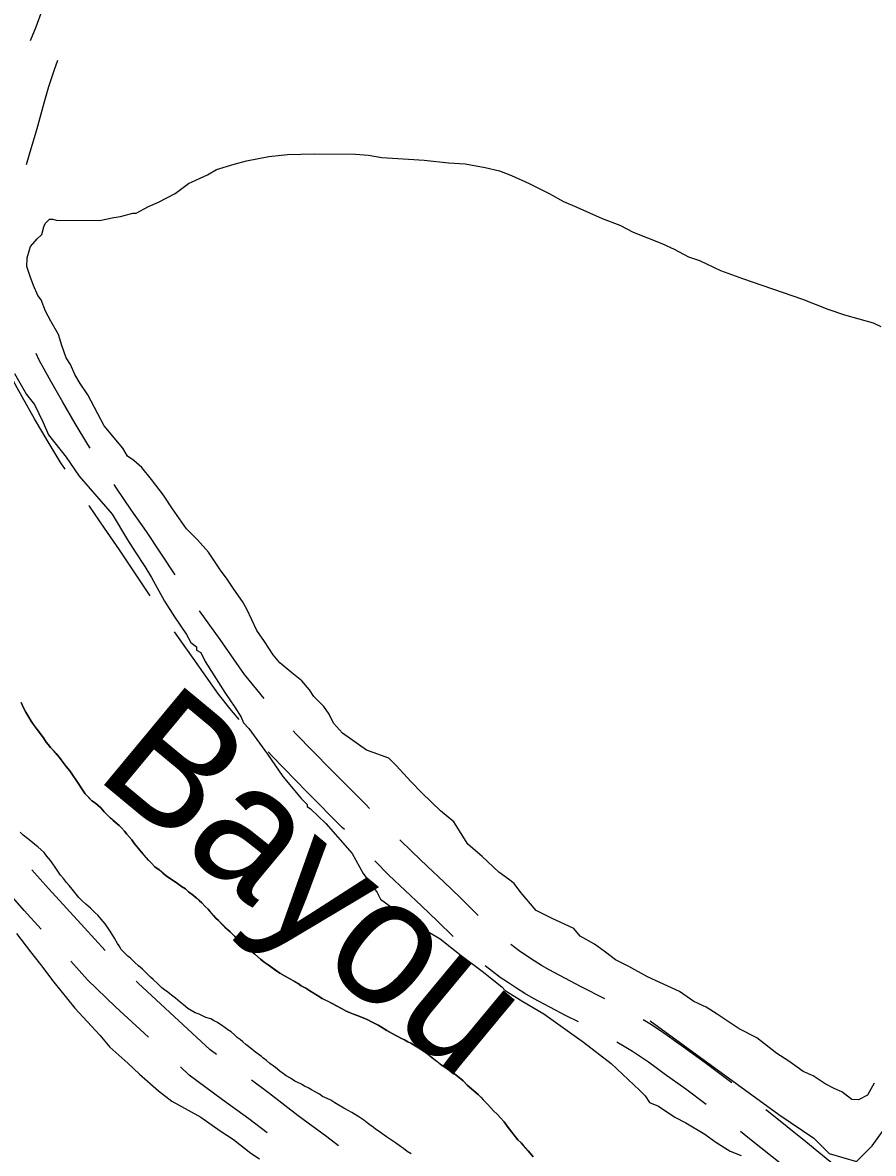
# Model space of a CAD drawing. Extents: x 3172231 to 3210228, y 940198 to 965780.
# Drawn here: x 3180183 to 3180964, y 956390 to 957429 of the extents above; entities that cross this region are included whole.
import ezdxf

# ---------------------------------------------------------------- set-up
doc = ezdxf.new("R2010")
doc.units = 0
for name, color, linetype in [('V-RIVR-IDEN', 7, 'Continuous'), ('V-ROAD-CNTR', 7, 'Continuous'), ('V-SITE-VEGE', 7, 'Continuous'), ('V-TOPO-SHOR', 7, 'Continuous')]:
    doc.layers.add(name, color=color, linetype=linetype)

msp = doc.modelspace()

# ---------------------------------------------------------------- linework, layer by layer
at = {"layer": 'V-ROAD-CNTR'}
for points in [[(3180190.058, 957412.129), (3180195.275, 957424.792), (3180201.129, 957440.427), (3180207.42, 957456.31), (3180214.009, 957472.072), (3180220.833, 957487.566), (3180228.267, 957504.519)], [(3180186.307, 957298.191), (3180189.198, 957307.607), (3180196.084, 957331.261), (3180202.576, 957354.811), (3180206.918, 957369.839), (3180211.75, 957384.536), (3180215.208, 957393.889)], [(3180244.964, 957037.871), (3180242.732, 957041.306), (3180231.17, 957060.45), (3180219.785, 957079.872), (3180208.661, 957099.446), (3180198.046, 957118.709), (3180195.379, 957124.653)], [(3180221.809, 957018.447), (3180217.308, 957025.374), (3180205.388, 957045.11), (3180193.803, 957064.874), (3180182.481, 957084.794), (3180171.449, 957104.814)], [(3180322.989, 956921.637), (3180296.508, 956961.192), (3180282.66, 956981.175), (3180269.12, 957001.135), (3180266.926, 957004.44)], [(3180299.873, 956902.239), (3180271.712, 956944.302), (3180257.916, 956964.211), (3180244.21, 956984.417), (3180243.8, 956985.035)], [(3180404.679, 956808.044), (3180397.782, 956816.196), (3180386.619, 956830.002), (3180364.091, 956862.17), (3180345.404, 956888.51)], [(3180381.706, 956788.75), (3180374.664, 956797.074), (3180362.639, 956811.944), (3180339.571, 956844.886), (3180322.352, 956869.156)], [(3180501.361, 956706.846), (3180497.893, 956710.506), (3180465.605, 956743.096), (3180433.738, 956775.552), (3180431.295, 956778.192)], [(3180478.348, 956687.517), (3180476.347, 956689.628), (3180444.245, 956722.03), (3180412.018, 956754.852), (3180408.297, 956758.875)], [(3180601.278, 956608.817), (3180599.439, 956610.668), (3180584.633, 956625.193), (3180569.641, 956639.53), (3180554.609, 956653.543), (3180540.117, 956667.395), (3180529.227, 956678.153)], [(3180200.003, 956596.168), (3180184.169, 956613.431), (3180158.931, 956642.075), (3180134.123, 956671.384)], [(3180578.228, 956589.451), (3180563.761, 956603.643), (3180549.045, 956617.716), (3180534.015, 956631.727), (3180519.209, 956645.879), (3180506.16, 956658.77)], [(3180258.556, 956576.657), (3180239.529, 956597.457), (3180206.481, 956633.489), (3180191.33, 956650.684)], [(3180717.445, 956532.18), (3180695.825, 956543.209), (3180666.408, 956558.805), (3180659.423, 956562.863), (3180652.462, 956567.156), (3180645.615, 956571.634), (3180638.889, 956576.296), (3180632.289, 956581.137), (3180631.003, 956582.133)], [(3180298.526, 956496.838), (3180268.29, 956524.857), (3180242.505, 956549.757), (3180227.026, 956566.677)], [(3180693.108, 956510.917), (3180681.981, 956516.593), (3180651.842, 956532.573), (3180644.013, 956537.121), (3180636.376, 956541.83), (3180628.857, 956546.748), (3180621.469, 956551.868), (3180614.225, 956557.181), (3180607.576, 956562.334)], [(3180360.774, 956481.104), (3180355.098, 956485.314), (3180288.908, 956546.651), (3180286.971, 956548.522)], [(3180834.008, 956455.083), (3180829.188, 956458.828), (3180809.416, 956473.551), (3180789.603, 956487.68), (3180782.266, 956493.148), (3180774.539, 956498.648), (3180766.688, 956503.975), (3180758.718, 956509.131), (3180752.506, 956512.954)], [(3180810.579, 956435.281), (3180791.746, 956449.305), (3180771.929, 956463.438), (3180764.602, 956468.898), (3180757.417, 956474.012), (3180750.116, 956478.965), (3180742.706, 956483.759), (3180735.19, 956488.385), (3180728.505, 956492.301)], [(3180407.309, 956409.022), (3180390.677, 956422.016), (3180366.48, 956439.517), (3180335.908, 956462.196), (3180327.865, 956469.649)], [(3180472.937, 956397.342), (3180462.032, 956405.515), (3180435.713, 956424.901), (3180408.709, 956445.998), (3180392.976, 956457.377)], [(3180942.827, 956367.018), (3180935.9, 956372.963), (3180901.857, 956400.903), (3180867.65, 956428.308), (3180865.32, 956430.196)], [(3180919.578, 956347.438), (3180916.612, 956349.983), (3180882.961, 956377.601), (3180848.826, 956404.948), (3180841.975, 956410.501)]]:
    msp.add_lwpolyline(points, dxfattribs=at)
at = {"layer": 'V-SITE-VEGE'}
for points in [[(3180370.738, 956917.587), (3180364.699, 956925.794), (3180353.635, 956942.194), (3180343.551, 956953.495), (3180333.454, 956963.776), (3180320.374, 956982.232), (3180312.333, 956994.533), (3180301.254, 957008.897), (3180292.185, 957020.188), (3180285.107, 957026.365), (3180279.031, 957030.496), (3180275.021, 957037.664), (3180257.881, 957058.197), (3180251.87, 957069.459), (3180242.857, 957086.863), (3180235.814, 957097.115), (3180230.794, 957105.311), (3180226.803, 957114.519), (3180222.782, 957120.667), (3180218.807, 957131.911), (3180215.844, 957142.128), (3180208.821, 957154.418), (3180203.81, 957163.632), (3180199.824, 957173.86), (3180196.806, 957177.962), (3180192.812, 957187.168), (3180189.828, 957195.345), (3180186.854, 957204.543), (3180186.928, 957212.694), (3180189.029, 957219.809), (3180190.078, 957222.854), (3180196.255, 957229.932), (3180200.365, 957233.969), (3180202.468, 957241.085), (3180203.515, 957244.133), (3180207.625, 957248.171), (3180210.683, 957248.143), (3180213.73, 957247.096), (3180253.466, 957246.74), (3180266.741, 957249.677), (3180272.86, 957250.641), (3180284.093, 957253.597), (3180287.151, 957253.57), (3180298.413, 957259.581), (3180307.621, 957263.574), (3180322.977, 957271.586), (3180335.285, 957280.647), (3180352.679, 957288.642), (3180360.877, 957293.664), (3180377.222, 957298.612), (3180388.457, 957301.567), (3180408.872, 957305.458), (3180426.21, 957307.34), (3180450.672, 957308.139), (3180488.369, 957307.801), (3180500.587, 957306.67), (3180512.796, 957304.524), (3180537.238, 957303.285), (3180551.493, 957302.138), (3180573.889, 957299.898), (3180589.163, 957298.743), (3180607.475, 957295.521), (3180620.692, 957292.345), (3180631.864, 957288.169), (3180648.101, 957280.89), (3180666.359, 957271.555), (3180679.54, 957264.303), (3180691.719, 957259.1), (3180715.06, 957248.7), (3180731.309, 957242.441), (3180743.478, 957236.217), (3180769.877, 957225.791), (3180781.039, 957220.595), (3180794.219, 957213.343), (3180804.382, 957210.195), (3180823.657, 957200.852), (3180843.969, 957193.537), (3180898.823, 957174.703), (3180922.174, 957165.322), (3180937.412, 957160.091), (3180963.837, 957152.72), (3180970.941, 957149.599)], [(3180175.535, 957106.489), (3180186.568, 957087.029)], [(3180186.568, 957087.029), (3180193.621, 957077.796), (3180201.622, 957061.42), (3180206.615, 957050.167), (3180222.733, 957029.644), (3180234.804, 957012.213), (3180265.057, 956977.297), (3180279.111, 956953.735), (3180286.141, 956942.464), (3180295.194, 956929.136), (3180301.215, 956918.894), (3180313.249, 956897.388), (3180322.291, 956883.04), (3180333.35, 956866.637), (3180337.362, 956859.469), (3180342.418, 956855.349), (3180342.392, 956852.291), (3180346.449, 956850.216), (3180350.451, 956842.028), (3180368.532, 956813.338), (3180377.585, 956800.01), (3180383.616, 956790.783), (3180385.607, 956785.672), (3180390.655, 956780.531), (3180407.766, 956756.942), (3180421.846, 956736.438), (3180438.982, 956715.904), (3180444.032, 956710.764), (3180444.011, 956708.726), (3180447.051, 956706.662), (3180461.196, 956693.286), (3180485.399, 956665.558), (3180495.424, 956647.126), (3180508.513, 956629.688), (3180511.516, 956623.548), (3180539.86, 956602.912), (3180566.212, 956587.392), (3180585.43, 956571.934), (3180604.663, 956557.498), (3180622.874, 956543.068), (3180625.903, 956539.983), (3180642.112, 956529.649), (3180661.37, 956518.268), (3180697.82, 956492.466), (3180723.117, 956472.878), (3180749.387, 956448.188), (3180754.435, 956443.047), (3180758.455, 956436.895), (3180766.58, 956433.768), (3180781.772, 956423.442), (3180791.913, 956418.256), (3180809.141, 956407.912), (3180819.267, 956400.689), (3180832.437, 956392.419), (3180842.589, 956388.251)], [(3180964.689, 956454.741), (3180958.475, 956443.59), (3180950.285, 956439.586), (3180944.172, 956439.641), (3180940.127, 956442.736), (3180935.071, 956446.855), (3180927.964, 956449.978), (3180919.852, 956454.127), (3180908.709, 956461.358), (3180899.575, 956465.518), (3180886.412, 956474.806), (3180875.269, 956482.037), (3180857.058, 956496.467), (3180840.83, 956504.766), (3180820.571, 956518.193), (3180810.438, 956524.398), (3180799.278, 956529.594), (3180786.113, 956538.881), (3180767.847, 956547.198), (3180756.688, 956552.39), (3180739.45, 956561.719), (3180727.276, 956567.94), (3180718.171, 956575.156), (3180708.048, 956582.381), (3180694.867, 956589.631), (3180688.817, 956596.817), (3180668.523, 956606.17), (3180654.323, 956613.431), (3180640.206, 956629.862), (3180634.166, 956638.064), (3180629.11, 956642.189), (3180619.992, 956648.382), (3180604.839, 956662.785), (3180591.693, 956674.113), (3180578.635, 956694.607), (3180566.498, 956704.907), (3180549.326, 956721.364), (3180539.227, 956731.641), (3180526.112, 956746.026), (3180519.044, 956753.223), (3180504.825, 956758.445), (3180498.732, 956760.541), (3180476.454, 956776.023), (3180468.385, 956785.266), (3180464.383, 956793.454), (3180459.353, 956800.63), (3180450.266, 956809.883), (3180446.246, 956816.033), (3180439.186, 956824.248), (3180430.081, 956831.463), (3180418.956, 956840.732), (3180412.906, 956847.921), (3180404.866, 956860.221), (3180397.827, 956870.471), (3180388.83, 956889.913), (3180384.818, 956897.083), (3180376.769, 956908.361), (3180370.738, 956917.587)], [(3180216.788, 956753.637), (3180211.312, 956760.272), (3180208.438, 956762.935), (3180206.351, 956765.589), (3180204.531, 956767.977), (3180201.932, 956771.952), (3180196.199, 956779.38), (3180190.735, 956787.072), (3180188.661, 956790.779), (3180185.802, 956795.285), (3180183.729, 956799.258), (3180181.403, 956804.284)], [(3180651.722, 956387.149), (3180648.85, 956390.338), (3180647.028, 956392.726), (3180640.505, 956399.898), (3180637.631, 956402.823), (3180627.729, 956415.297), (3180624.866, 956419.274), (3180621.739, 956422.991), (3180618.603, 956426.182), (3180615.47, 956429.109), (3180609.727, 956435.484), (3180601.111, 956444.258), (3180597.19, 956447.719), (3180590.91, 956452.781), (3180587.257, 956456.767), (3180582.028, 956461.293), (3180578.1, 956464.226), (3180573.91, 956466.898), (3180566.318, 956472.237), (3180558.728, 956478.365), (3180550.874, 956484.235), (3180546.422, 956487.171), (3180539.346, 956491.452), (3180536.458, 956492.795), (3180533.573, 956494.403), (3180530.689, 956495.746), (3180522.032, 956500.303), (3180517.316, 956503.244), (3180512.337, 956506.187), (3180509.453, 956508.057), (3180503.156, 956511.012), (3180499.223, 956513.156), (3180490.823, 956516.657), (3180486.618, 956518.012), (3180483.73, 956519.356), (3180479.272, 956521.24), (3180479.008, 956521.506), (3180467.207, 956527.937), (3180458.026, 956532.498), (3180454.618, 956534.636), (3180446.494, 956539.453), (3180442.826, 956541.857), (3180438.631, 956544.266), (3180435.75, 956546.135), (3180423.429, 956553.361), (3180418.971, 956555.773), (3180408.237, 956563.511), (3180404.569, 956565.915), (3180401.167, 956568.581), (3180396.201, 956573.106), (3180393.061, 956575.506), (3180390.448, 956578.162), (3180383.131, 956584.816), (3180379.731, 956587.482), (3180377.378, 956589.875), (3180373.46, 956593.6), (3180370.845, 956595.732), (3180362.749, 956603.973), (3180360.134, 956606.365), (3180353.093, 956614.598), (3180350.479, 956616.994), (3180347.348, 956620.447), (3180339.766, 956627.103), (3180335.318, 956630.568), (3180332.443, 956633.231), (3180328.773, 956635.371), (3180325.109, 956638.039), (3180314.629, 956644.982), (3180308.092, 956650.575), (3180304.166, 956653.51), (3180301.034, 956656.965), (3180298.681, 956659.093), (3180291.898, 956666.795), (3180285.124, 956675.288), (3180283.043, 956678.207), (3180278.611, 956683.515), (3180276.526, 956686.169), (3180273.655, 956689.094), (3180271.568, 956691.484), (3180263.198, 956698.41), (3180257.713, 956703.993), (3180254.582, 956707.446), (3180249.879, 956711.968), (3180246.474, 956714.106), (3180240.207, 956720.488), (3180237.084, 956724.995), (3180234.487, 956729.235), (3180226.164, 956741.431), (3180222.774, 956745.414), (3180216.788, 956753.637)], [(3180177.165, 956592.052), (3180190.035, 956575.299), (3180199.335, 956563.64), (3180211.488, 956547.616), (3180230.8, 956523.573), (3180253.726, 956498.771), (3180263.032, 956487.837), (3180279.537, 956473.223), (3180290.295, 956462.999), (3180307.516, 956447.653), (3180319.729, 956438.14), (3180334.847, 956430.047), (3180346.359, 956423.434), (3180364.334, 956410.974), (3180376.556, 956402.906), (3180392.359, 956390.469), (3180400.27, 956385.333)]]:
    msp.add_lwpolyline(points, dxfattribs=at)
at = {"layer": 'V-TOPO-SHOR'}
for points in [[(3180181.403, 956804.284), (3180183.729, 956799.258), (3180185.802, 956795.285), (3180188.661, 956790.779), (3180190.735, 956787.072), (3180192.556, 956784.42), (3180196.199, 956779.38), (3180199.327, 956775.401), (3180201.932, 956771.952), (3180204.531, 956767.977), (3180206.353, 956765.589), (3180208.438, 956762.935), (3180211.312, 956760.272), (3180213.659, 956757.354), (3180216.788, 956753.637), (3180219.911, 956749.391), (3180222.774, 956745.414), (3180226.164, 956741.431), (3180228.765, 956737.72), (3180231.886, 956732.948), (3180234.487, 956729.235), (3180237.084, 956724.995), (3180240.207, 956720.488), (3180243.338, 956717.297), (3180246.474, 956714.106), (3180249.879, 956711.968), (3180254.582, 956707.446), (3180257.713, 956703.993), (3180260.324, 956701.335), (3180263.198, 956698.41), (3180266.073, 956696.012), (3180271.568, 956691.484), (3180273.655, 956689.094), (3180276.526, 956686.169), (3180278.611, 956683.515), (3180283.043, 956678.207), (3180285.124, 956675.288), (3180287.208, 956672.634), (3180291.898, 956666.795), (3180294.247, 956664.139), (3180296.594, 956661.483), (3180298.681, 956659.093), (3180301.034, 956656.965), (3180304.166, 956653.51), (3180307.305, 956651.11), (3180308.092, 956650.575), (3180311.492, 956647.647), (3180314.629, 956644.984), (3180317.773, 956642.848), (3180325.109, 956638.039), (3180328.773, 956635.371), (3180332.443, 956633.231), (3180335.318, 956630.568), (3180339.766, 956627.103), (3180342.119, 956624.973), (3180344.997, 956622.577), (3180347.348, 956620.447), (3180350.479, 956616.994), (3180353.093, 956614.598), (3180355.179, 956612.208), (3180358.049, 956608.757), (3180360.134, 956606.367), (3180362.749, 956603.973), (3180365.62, 956601.048), (3180368.494, 956598.124), (3180370.843, 956595.732), (3180373.46, 956593.6), (3180377.378, 956589.875), (3180379.729, 956587.482), (3180383.131, 956584.816), (3180385.484, 956582.688), (3180390.448, 956578.162), (3180393.059, 956575.506), (3180396.201, 956573.106), (3180401.167, 956568.581), (3180404.569, 956565.915), (3180408.237, 956563.511), (3180414.258, 956559.241), (3180418.971, 956555.773), (3180423.429, 956553.361), (3180432.08, 956548.278), (3180435.75, 956546.135), (3180438.631, 956544.266), (3180442.826, 956541.857), (3180446.494, 956539.453), (3180449.637, 956537.579), (3180454.618, 956534.636), (3180458.026, 956532.498), (3180463.011, 956530.081), (3180467.207, 956527.937), (3180471.141, 956525.793), (3180475.6, 956523.38), (3180479.008, 956521.506), (3180479.27, 956521.24), (3180483.73, 956519.356), (3180486.618, 956518.012), (3180490.823, 956516.657), (3180499.223, 956513.156), (3180503.156, 956511.012)], [(3180422.358, 956463.251), (3180418.956, 956465.915), (3180415.032, 956469.112), (3180409.796, 956472.85), (3180406.658, 956475.512), (3180403.516, 956477.912), (3180402.212, 956479.242), (3180396.713, 956483.243), (3180393.571, 956485.644), (3180390.17, 956488.308), (3180387.816, 956490.174), (3180385.203, 956492.832), (3180382.586, 956494.702), (3180379.971, 956496.832), (3180377.355, 956499.228), (3180374.218, 956501.89), (3180371.336, 956503.76), (3180368.981, 956505.628), (3180365.315, 956508.03), (3180361.121, 956510.705), (3180358.237, 956512.311), (3180355.616, 956513.914), (3180351.147, 956515.01), (3180347.999, 956516.618), (3180344.849, 956517.963), (3180341.435, 956519.313), (3180337.765, 956521.453), (3180334.62, 956523.327), (3180330.431, 956526.526), (3180327.558, 956529.186), (3180323.112, 956532.916), (3180319.446, 956535.584), (3180316.308, 956538.247), (3180313.165, 956540.383), (3180310.547, 956542.25), (3180306.63, 956546.24), (3180302.71, 956549.963), (3180300.359, 956552.091), (3180298.005, 956554.221), (3180292.781, 956559.275), (3180289.383, 956562.468), (3180285.986, 956565.659), (3180281.804, 956569.386), (3180279.449, 956571.252), (3180276.055, 956574.707), (3180273.446, 956577.63), (3180271.365, 956580.81), (3180270.067, 956582.932), (3180267.214, 956587.964), (3180264.877, 956591.937), (3180262.534, 956595.119), (3180258.635, 956600.952), (3180254.983, 956605.202), (3180251.854, 956608.919), (3180249.243, 956611.577), (3180245.325, 956615.3), (3180240.876, 956619.03), (3180237.219, 956622.489), (3180234.608, 956625.147), (3180228.353, 956632.846), (3180225.486, 956636.297), (3180223.137, 956638.953), (3180220.272, 956642.668), (3180217.662, 956645.588), (3180215.061, 956649.301), (3180212.723, 956653.012), (3180210.644, 956656.193), (3180208.561, 956659.109), (3180204.912, 956663.621), (3180202.567, 956666.541), (3180199.953, 956668.938), (3180196.816, 956671.6), (3180193.938, 956673.996), (3180190.539, 956676.927), (3180187.397, 956679.325), (3180183.473, 956682.524), (3180180.6, 956685.184)], [(3180759.179, 956512.124), (3180877.072, 956425.937), (3180909.229, 956404.383), (3180923.51, 956390.032), (3180948.545, 956382.812), (3180962.896, 956397.093), (3180998.809, 956447.11), (3181031.188, 956515.03), (3181049.136, 956536.46), (3181081.417, 956565.012), (3181099.347, 956579.283), (3181131.576, 956586.361), (3181145.874, 956579.168), (3181163.733, 956564.808), (3181185.127, 956532.544), (3181195.785, 956500.307), (3181206.486, 956485.965), (3181220.704, 956446.561)], [(3180503.156, 956511.012), (3180509.453, 956508.057), (3180512.337, 956506.187), (3180517.316, 956503.244), (3180522.032, 956500.303), (3180526.23, 956498.157), (3180530.689, 956495.746), (3180533.575, 956494.403), (3180536.458, 956492.795), (3180539.346, 956491.452), (3180543.278, 956489.045), (3180546.422, 956487.171), (3180550.874, 956484.235), (3180554.542, 956481.566), (3180558.728, 956478.365), (3180563.439, 956474.636), (3180566.316, 956472.237), (3180570.504, 956469.301), (3180573.91, 956466.898), (3180578.1, 956464.226), (3180582.028, 956461.293), (3180587.257, 956456.767), (3180590.91, 956452.781), (3180597.19, 956447.719), (3180601.111, 956444.258), (3180603.461, 956441.864), (3180605.812, 956439.471), (3180609.727, 956435.484), (3180612.599, 956432.295), (3180615.47, 956429.109), (3180618.603, 956426.182), (3180621.739, 956422.991), (3180624.866, 956419.274), (3180627.729, 956415.297), (3180631.117, 956411.049), (3180633.984, 956407.334), (3180637.631, 956402.823), (3180640.505, 956399.898), (3180643.114, 956396.975), (3180647.028, 956392.726), (3180648.85, 956390.338), (3180651.722, 956387.149)], [(3180539.489, 956390), (3180535.819, 956392.14), (3180532.42, 956394.805), (3180529.8, 956396.672), (3180525.35, 956399.875), (3180519.849, 956403.613), (3180516.967, 956405.485), (3180512.777, 956408.42), (3180510.16, 956410.287), (3180507.016, 956412.424), (3180504.661, 956414.289), (3180501.781, 956416.423), (3180499.162, 956418.291), (3180496.287, 956420.689), (3180491.572, 956423.894), (3180485.021, 956427.904), (3180481.873, 956429.514), (3180477.679, 956431.925), (3180472.434, 956434.87), (3180469.552, 956436.739), (3180465.884, 956439.144), (3180462.472, 956440.756), (3180458.274, 956442.638), (3180455.392, 956444.508), (3180451.458, 956446.652), (3180448.05, 956448.528), (3180444.904, 956450.4), (3180441.757, 956452.009), (3180439.135, 956453.613), (3180438.875, 956453.879), (3180432.838, 956456.568), (3180428.91, 956459.239), (3180424.975, 956461.381), (3180422.358, 956463.251)]]:
    msp.add_lwpolyline(points, dxfattribs=at)

# ---------------------------------------------------------------- texts
at = {"layer": 'V-RIVR-IDEN'}
msp.add_text('Bayou', height=115.9998, rotation=320.30734, dxfattribs=at).set_placement((3180247.807, 956736.731))

doc.saveas('drawing.dxf')
